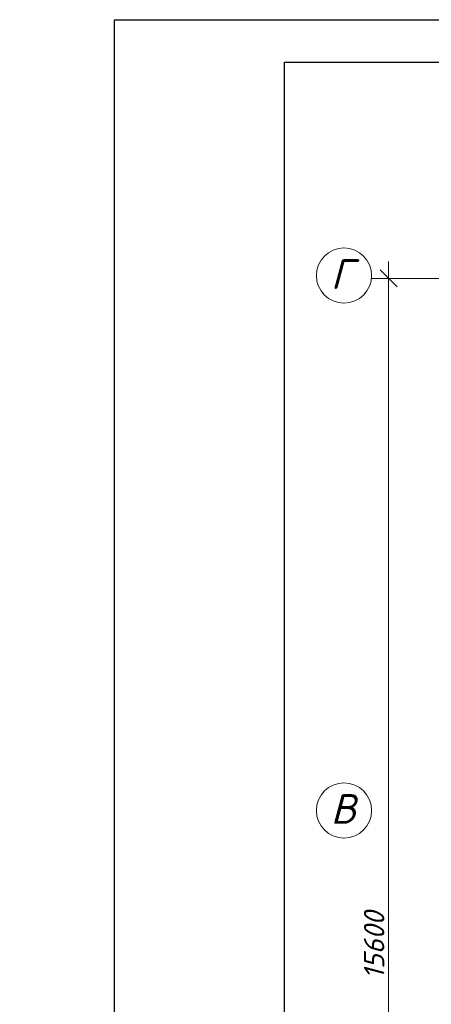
# Model space of a CAD drawing. Header units: millimetres. Extents: x 1114507 to 93926427, y 174473 to 817039.
# Tile 371 of 483: x 1887880 to 1892729, y 773875 to 785472. Entities that reach past the tile are written whole.
import ezdxf

# ---------------------------------------------------------------- set-up
doc = ezdxf.new("R2010")
doc.units = ezdxf.units.MM
doc.layers.add('kcd_tx', color=7, linetype='Continuous')
doc.layers.add('PLAN', color=250, linetype='Continuous', lineweight=25)
doc.styles.add('iso', font='isocpeur.TTF')
doc.styles.get("Standard").update_dxf_attribs({"font": 'isocpeui.ttf'})

# ---------------------------------------------------------------- blocks, each defined once
blk = doc.blocks.new('blokqav2mak')
at = {"color": 0, "linetype": 'ByBlock', "lineweight": 0}
blk.add_line((1541155, 782325), (1540955, 782525), dxfattribs=at)
at = {"layer": 'kcd_tx', "color": 152, "lineweight": 0, "ltscale": 100}
for p, q in [((1541055, 766625), (1541055, 782625)), ((1545482, 782425), (1540855, 782425))]:
    blk.add_line(p, q, dxfattribs=at)
at = {"layer": 'PLAN', "color": 158, "lineweight": 0}
for centre in [(1540530, 782458), (1540530, 776158)]:
    blk.add_circle(centre, 325, dxfattribs=at)
at = {"layer": 'kcd_tx', "color": 152, "lineweight": 0}
blk.add_text('15600', height=240, rotation=90, dxfattribs=at).set_placement((1541005, 774170))
at = {"layer": 'PLAN', "lineweight": 0}
for s, p in [('Г', (1540373, 782301)), ('B', (1540374, 776001))]:
    blk.add_text(s, height=350, dxfattribs=at).set_placement(p)

msp = doc.modelspace()

# ---------------------------------------------------------------- linework, layer by layer
at = {"color": 5, "elevation": 0}
msp.add_lwpolyline([(1888998.1, 785471.7), (1941856.1, 785471.7), (1941856.1, 755771.7), (1888998.1, 755771.7)], close=True, dxfattribs=at)
at = {"color": 5, "lineweight": 30, "elevation": 0}
msp.add_lwpolyline([(1890998.1, 784971.7), (1941356.1, 784971.7), (1941356.1, 756271.7), (1890998.1, 756271.7)], close=True, dxfattribs=at)
at = {"layer": 'Defpoints', "color": 3, "linetype": 'ByBlock', "elevation": 0}
msp.add_lwpolyline([(1888998.1, 785471.7), (1930998.1, 785471.7), (1930998.1, 755771.7), (1888998.1, 755771.7)], close=True, dxfattribs=at)

# ---------------------------------------------------------------- block references
at = {"color": 0}
msp.add_blockref('blokqav2mak', (351170.2, 0), dxfattribs=at)

# ---------------------------------------------------------------- texts
at = {"ltscale": 10, "char_height": 192.653, "width": 2280.039, "attachment_point": 1, "style": 'iso'}
for insert in [(1844746.4, 780008.3, 612.5), (1857267.5, 780008.3, 612.5), (1845877.5, 775020.6, 612.5), (1855989.2, 774980.2, 612.5)]:
    msp.add_mtext('\\pi128.59205;{\\LВнутренний блок\\P\\pi648.75481;\\l\\C6;Фанкойл \\P\\pi306.79596;\\C0;N=0,05 квт 1ф}', dxfattribs=dict(at, insert=insert))

doc.saveas('drawing.dxf')
